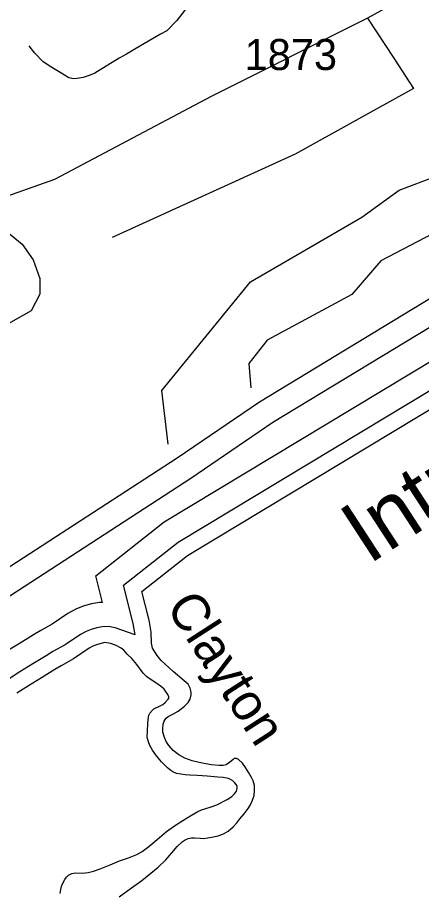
# Model space of a CAD drawing. Extents: x 2104537 to 2336408, y 34176 to 229611.
# Drawn here: x 2135236 to 2136862, y 42368 to 45881 of the extents above; entities that cross this region are included whole.
import ezdxf

# ---------------------------------------------------------------- set-up
doc = ezdxf.new("R2010")
doc.units = 0
for name, color, linetype in [('Exist Hydrographic Buffer Line', 7, 'Continuous'), ('Exist Hydrographic Creek Single Shore', 7, 'Continuous'), ('Exist Hydrographic Intracoastal Waterway Label', 7, 'Continuous'), ('Exist Hydrographic Misc Water Feature', 7, 'Continuous'), ('Exist Road Non-System Type 51', 7, 'Continuous'), ('Exist Road Secondary Type 51 Attributed', 7, 'Continuous'), ('Exist Road Secondary Type 51 Number Label', 7, 'Continuous'), ('Old_Level_32', 7, 'Continuous')]:
    doc.layers.add(name, color=color, linetype=linetype)

msp = doc.modelspace()

# ---------------------------------------------------------------- linework, layer by layer
at = {"layer": 'Exist Hydrographic Buffer Line'}
for p, q in [((2136210.3, 44335.1), (2138624.3, 45801.3)), ((2136263.7, 44252.4), (2138672.5, 45715.5)), ((2135879.2, 44109.1), (2136210.3, 44335.1)), ((2135933.7, 44027.2), (2136263.7, 44252.4)), ((2134179.3, 43006.2), (2135879.2, 44109.1)), ((2134231.5, 42922.8), (2135933.7, 44027.2))]:
    msp.add_line(p, q, dxfattribs=at)
for points in [[(2135551.7, 43635), (2135826.5, 43851.3), (2138993.8, 45759.8)], [(2135662.8, 43597.1), (2135882.5, 43770.1), (2139007.9, 45653.4)], [(2135578.7, 43527.9), (2135551.7, 43635)], [(2135709.2, 43397.5), (2135701.6, 43442.9), (2135662.8, 43597.1)], [(2135578.7, 43527.9), (2135566.5, 43527.3), (2135534.4, 43522.3), (2135501, 43512.5), (2135470.8, 43500.6), (2135438.6, 43483.3), (2135376.1, 43440.4), (2135329.7, 43414.8), (2135300.7, 43397), (2135246.9, 43364.3), (2135193.3, 43331.3)], [(2135709.2, 43397.5), (2135629, 43425.1), (2135602.3, 43430.5), (2135576.6, 43429.2), (2135555.8, 43426), (2135533, 43419.3), (2135512.3, 43411.2), (2135489.9, 43399.1), (2135427.8, 43356.5), (2135379.2, 43329.7), (2135352.1, 43313), (2135298.3, 43280.3), (2135245.7, 43248), (2135199, 43217.8)]]:
    msp.add_lwpolyline(points, dxfattribs=at)
at = {"layer": 'Exist Hydrographic Creek Single Shore'}
for points in [[(2135736.8, 43571.9), (2135919.9, 43716), (2139011.9, 45579.2)], [(2135862.3, 43250.2), (2135814.4, 43294.4), (2135798.3, 43314.6), (2135780.1, 43343), (2135776, 43363.2), (2135774, 43407.7), (2135765.9, 43456.3), (2135736.8, 43571.9)], [(2135586.8, 43366.7), (2135554.3, 43357.2), (2135540, 43351.6), (2135524.1, 43343), (2135462.3, 43300.6), (2135412.2, 43273), (2135386.3, 43257.1), (2135332.5, 43224.3), (2135280.7, 43192.5), (2135233.8, 43162.2)], [(2135861.7, 42845.9), (2135853.6, 42851), (2135839.7, 42861.8), (2135815.5, 42886.2), (2135795.7, 42910.2), (2135779.4, 42933.5), (2135769.2, 42951.7), (2135763.6, 42966.6), (2135759.3, 42979.8), (2135758.1, 42987.4), (2135759.2, 43007.7), (2135760.8, 43042.1), (2135762.9, 43066), (2135764.7, 43074.2), (2135768.8, 43082.3), (2135778.9, 43094.3), (2135784.9, 43100.1), (2135793.2, 43103.9), (2135802.8, 43107.9), (2135821, 43116.4), (2135831, 43124.5), (2135842.7, 43138.3), (2135844.8, 43142.2), (2135844.6, 43148.1), (2135840.8, 43157.1), (2135832.5, 43170.4), (2135826.4, 43178), (2135816.4, 43188.1), (2135792.5, 43203.9), (2135766.6, 43221.8), (2135755.6, 43229.3), (2135742.4, 43243.6), (2135716.1, 43277.6), (2135696.3, 43301.9), (2135678.2, 43319.4), (2135664.1, 43335.4), (2135654.1, 43343.8), (2135633.9, 43354), (2135611.8, 43361.7), (2135586.8, 43366.7)], [(2135645.3, 42343.2), (2135695.2, 42379.9), (2135737.1, 42409.3), (2135773.1, 42438.1), (2135802.8, 42462.2), (2135832.9, 42492.1), (2135856.7, 42520.2), (2135878.9, 42546), (2135898.6, 42564.7), (2135910.6, 42572.6), (2135922.5, 42578), (2135936.6, 42580.3), (2135948.4, 42580.8), (2135970.7, 42578.7), (2135986.5, 42578.4), (2136000.6, 42580.8), (2136016.4, 42582.7), (2136044.4, 42588.8), (2136064.6, 42596.6), (2136084.5, 42607), (2136104.5, 42624.7), (2136118.3, 42640.8), (2136130.4, 42657), (2136148.2, 42677), (2136164, 42699), (2136174.1, 42713.6), (2136182, 42731.5), (2136188, 42751), (2136190.3, 42771.3), (2136189.7, 42791), (2136183.9, 42809.2), (2136177.9, 42823.4), (2136167.7, 42841.7), (2136153.4, 42863.3), (2136141.6, 42881.5), (2136125.5, 42895), (2136117.3, 42899.1), (2136112.4, 42900.2), (2136107.5, 42899.3), (2136103.5, 42895.4), (2136095.5, 42889), (2136085.5, 42881), (2136075.5, 42874.6), (2136064.3, 42871.6), (2136047.6, 42870.9), (2136017.4, 42874.8), (2135993.6, 42878.5), (2135967.4, 42883.9), (2135939.7, 42890.4), (2135909.7, 42900.8), (2135885.3, 42914.4), (2135863.3, 42931.9), (2135845.7, 42951.9), (2135835.2, 42967.9), (2135827.3, 42984.4), (2135821.1, 43005.9), (2135821.1, 43019.6), (2135823.1, 43037.7), (2135826.9, 43050), (2135831, 43056.5), (2135835, 43062), (2135843, 43068.4), (2135860.9, 43077.9), (2135882.8, 43090.6), (2135908.8, 43110.8), (2135922.8, 43124.3), (2135930.7, 43138.3), (2135934.6, 43156.2), (2135934.5, 43166.8), (2135930.5, 43182.6), (2135922.6, 43198.2), (2135906.5, 43212.6), (2135862.3, 43250.2)], [(2135408.6, 42355.9), (2135411.2, 42372.9), (2135413.7, 42384.4), (2135417.2, 42395.1), (2135427.1, 42413), (2135433.2, 42422.7), (2135441.2, 42430.8), (2135455.1, 42437.1), (2135470.9, 42439.1), (2135497.1, 42438.5), (2135520.2, 42440.7), (2135541.6, 42445.9), (2135569, 42455.2), (2135608.7, 42471.8), (2135646.7, 42487.5), (2135682.7, 42499.9), (2135716.8, 42514), (2135738.4, 42525.8), (2135764.7, 42545.9), (2135798.4, 42573.8), (2135836.4, 42605.9), (2135868.3, 42628.3), (2135902.2, 42650.6), (2135936.1, 42672.2), (2135962, 42686.5), (2135976.2, 42692.8), (2136011.9, 42704.2), (2136037.9, 42712.9), (2136080, 42735.1), (2136098.7, 42746.9), (2136110, 42757.5), (2136118.1, 42768.8), (2136119.9, 42779.3), (2136119.8, 42786.8), (2136117.9, 42793.4), (2136109.6, 42803.4), (2136102.2, 42810.1), (2136093.7, 42815.2), (2136085.9, 42818.6), (2136063.7, 42823), (2136041.8, 42825.1), (2135999.5, 42828.5), (2135959.8, 42830.9), (2135929.7, 42832.2), (2135910.7, 42834.2), (2135893.7, 42836.1), (2135876.7, 42839.7), (2135861.7, 42845.9)]]:
    msp.add_lwpolyline(points, dxfattribs=at)
at = {"layer": 'Exist Hydrographic Misc Water Feature'}
msp.add_lwpolyline([(2135842.8, 44163.8), (2135816.8, 44380.8), (2136173.8, 44816.9), (2136621.8, 45077.3), (2136771.9, 45186), (2136970.8, 45260.9), (2137045.8, 45334.9), (2137078.9, 45419.6), (2137145.9, 45487.2), (2137236.7, 45485.5), (2137270.8, 45445.4), (2137303.8, 45395.6), (2137304.8, 45293.8), (2137080.9, 45101.3), (2136697.9, 44902), (2136581.8, 44766.4), (2136240.8, 44582.7), (2136166.8, 44488.9), (2136174.8, 44390.3)], dxfattribs=at)
at = {"layer": 'Exist Road Non-System Type 51'}
for points in [[(2138985.7, 47098.5), (2138824.4, 47004.1), (2137164, 46165.5), (2136644.6, 45878.1)], [(2136644.6, 45878.1), (2136015.1, 45563.1), (2135385.5, 45228.5), (2135125.9, 45137.9)], [(2136644.6, 45878.1), (2136750.8, 45716.7), (2136829.5, 45594.6)], [(2136829.5, 45594.6), (2136353.5, 45330.8), (2135617.7, 44996.2)], [(2135188.8, 45023.7), (2135255.7, 44968.6), (2135299, 44905.6), (2135326.5, 44830.8), (2135326.5, 44767.8), (2135291.1, 44700.9), (2135208.5, 44653.7), (2135129.8, 44622.2), (2135078.6, 44582.8), (2135007.8, 44484.4)]]:
    msp.add_lwpolyline(points, dxfattribs=at)
at = {"layer": 'Exist Road Secondary Type 51 Attributed'}
msp.add_lwpolyline([(2135955.4, 45970.3), (2135877.8, 45868.7), (2135836.9, 45827.8), (2135811.1, 45813.6), (2135730.7, 45767.4), (2135701.3, 45749.5), (2135674.6, 45733.2), (2135645.3, 45716.9), (2135547.4, 45657.5), (2135524.6, 45647.4), (2135500.9, 45639.1), (2135476.9, 45635.6), (2135462.4, 45634.3), (2135443.1, 45637.8), (2135407.7, 45660.1), (2135374.4, 45680.3), (2135339.5, 45701.9), (2135305.9, 45737.2), (2135283.8, 45767)], dxfattribs=at)

# ---------------------------------------------------------------- texts
at = {"layer": 'Exist Hydrographic Intracoastal Waterway Label'}
msp.add_text('Intracostal', height=250, rotation=33.0676, dxfattribs=at).set_placement((2136648.8, 43677.5))
at = {"layer": 'Exist Road Secondary Type 51 Number Label'}
msp.add_text('1873', height=125, dxfattribs=at).set_placement((2136150.1, 45669.4))
at = {"layer": 'Old_Level_32'}
msp.add_text('Clayton', height=150, rotation=302.8246, dxfattribs=at).set_placement((2135830.8, 43510.2))

doc.saveas('drawing.dxf')
